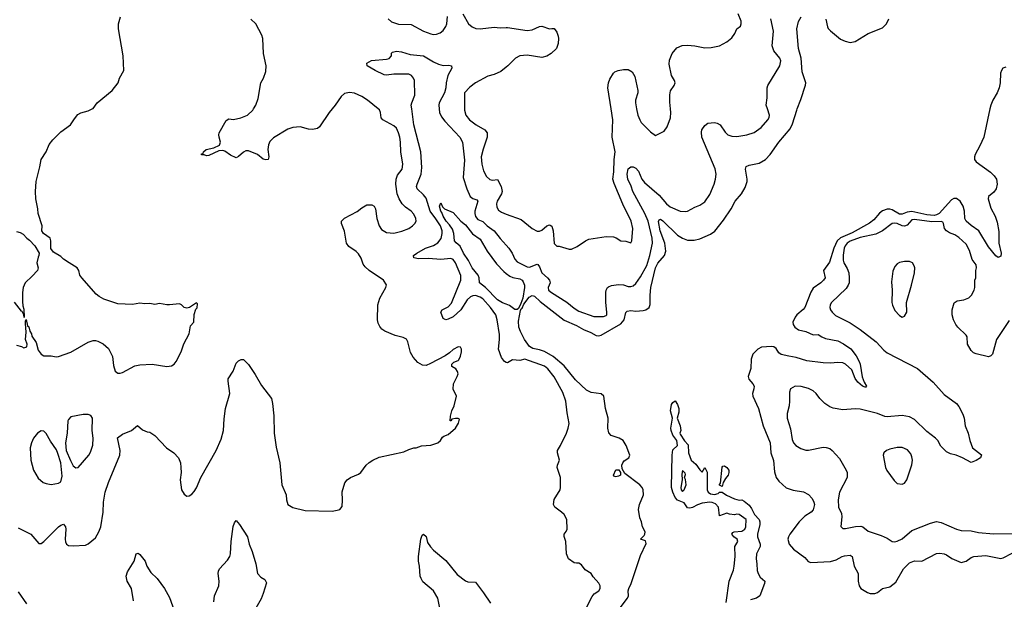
# Model space of a CAD drawing. Header units: inches. Extents: x 1771504 to 1971212, y 471788 to 643615.
# Tile 565 of 587: x 1916055 to 1924039, y 566022 to 570723. Entities that reach past the tile are written whole.
import ezdxf

# ---------------------------------------------------------------- set-up
doc = ezdxf.new("R2010")
doc.units = ezdxf.units.IN
doc.header["$MEASUREMENT"] = 0
for name, color, linetype in [('B9516', 7, 'Continuous'), ('B9517', 7, 'Continuous'), ('B9526', 7, 'Continuous'), ('B9527', 7, 'Continuous')]:
    doc.layers.add(name, color=color, linetype=linetype)

msp = doc.modelspace()

# ---------------------------------------------------------------- linework, layer by layer
at = {"layer": 'B9516', "color": 5}
for points, elevation in [([(1916030, 568082), (1916070, 568071.3), (1916090, 568061), (1916112.7, 568070), (1916116, 568090), (1916102.7, 568130), (1916106.6, 568190), (1916101.2, 568258.8), (1916102, 568278), (1916108, 568292), (1916119.6, 568239.6), (1916130, 568231), (1916137, 568197), (1916150, 568174.8), (1916155.1, 568155.1), (1916190, 568104.7), (1916204, 568044), (1916230, 568010.5), (1916250, 567996.3), (1916310, 567997.3), (1916350, 567987.7), (1916370, 567990.7), (1916470, 568027.3), (1916610, 568107.3), (1916650, 568120.7), (1916670, 568120.7), (1916690, 568116), (1916733.2, 568093.2), (1916774.9, 568054.9), (1916807.3, 567990), (1916817.3, 567917.3), (1916830, 567872), (1916850, 567856), (1916870, 567854.8), (1916890, 567862), (1916990, 567914.4), (1917030, 567924.4), (1917130.4, 567930.4), (1917249.1, 567910.9), (1917285.6, 567914.4), (1917308.7, 567930), (1917324, 567950), (1917364, 568030), (1917385.6, 568094.4), (1917430, 568174), (1917440.4, 568239.6), (1917466, 568270), (1917469.1, 568330.9), (1917484, 568376), (1917493.2, 568386.8), (1917498, 568418), (1917490, 568426), (1917430.9, 568389.1), (1917410, 568382), (1917390, 568388), (1917368, 568410), (1917350, 568419), (1917270, 568409.2), (1917249.3, 568409.3), (1917190, 568421.2), (1917150, 568414), (1917110, 568422), (1917070, 568419.3), (1917030, 568425.2), (1916970, 568413.2), (1916850, 568419), (1916736.6, 568456.6), (1916698.9, 568478.9), (1916676.2, 568496.2), (1916559, 568630), (1916544, 568650), (1916534, 568690), (1916522, 568710), (1916455.3, 568750), (1916410, 568782), (1916390, 568802), (1916330, 568838), (1916307.3, 568867.3), (1916308, 568930), (1916302, 568950), (1916248, 568990), (1916235.3, 569010), (1916237.2, 569050), (1916206, 569150), (1916202.7, 569190), (1916186.6, 569270), (1916182.9, 569330), (1916188.1, 569411.9), (1916219.3, 569530), (1916229.3, 569589.3), (1916269.2, 569650), (1916293.2, 569710), (1916325.2, 569750), (1916390, 569814.8), (1916467, 569870), (1916499.7, 569920.3), (1916527.1, 569952.9), (1916551.4, 569968.6), (1916610, 569983), (1916642.4, 570000)], 380), ([(1916042.4, 566602.4), (1916145.5, 566550), (1916210, 566473.4), (1916230, 566475.5), (1916250, 566490.4), (1916369.9, 566610.1), (1916390, 566623.7), (1916410, 566630.3), (1916426.4, 566610), (1916430.2, 566590.2), (1916424.6, 566510), (1916427.2, 566487.2), (1916434.8, 566470), (1916450, 566459.1), (1916490, 566456.3), (1916590, 566460.7), (1916610, 566470.8), (1916670, 566521), (1916697.2, 566570), (1916713.2, 566610), (1916732.4, 566727.6), (1916736.2, 566810), (1916749.1, 566890.9), (1916776.4, 566970), (1916866.2, 567190), (1916869.7, 567230), (1916849.6, 567330.4), (1916890, 567362), (1916962, 567390), (1917009.3, 567430.7), (1917050, 567397.3), (1917090, 567379.1), (1917110, 567376.3), (1917150.4, 567350.4), (1917246, 567250), (1917304.7, 567210), (1917342.8, 567170), (1917358, 567130), (1917363, 567090), (1917363.8, 567050), (1917356.4, 566990), (1917368.2, 566910), (1917390, 566874.8), (1917410, 566858.8), (1917430, 566861), (1917450, 566876), (1917470, 566896), (1917490, 566926), (1917525.1, 567010), (1917649.6, 567230), (1917690, 567321), (1917707.8, 567390), (1917713, 567487), (1917724.2, 567570), (1917759.6, 567690), (1917744.5, 567790), (1917747, 567810), (1917787.4, 567872.6), (1917810, 567936.3), (1917830, 567956.3), (1917850, 567966.8), (1917870, 567966), (1917910, 567926.8), (1917965.1, 567845.1), (1918016.1, 567756.1), (1918096.9, 567650), (1918105.3, 567610), (1918114.7, 567510), (1918119.6, 567370), (1918135.3, 567255.3), (1918164.9, 567130), (1918180.7, 566950), (1918214.8, 566870), (1918218.8, 566830), (1918230, 566792), (1918270, 566766.8), (1918370, 566742), (1918590, 566737.3), (1918630, 566744), (1918650, 566751.3), (1918670, 566774), (1918674, 566826), (1918670, 566894), (1918692.9, 566967.1), (1918710, 566991.3), (1918738, 567010), (1918803.2, 567036.8), (1918822, 567050), (1918864, 567110), (1918890, 567131), (1918918, 567150), (1918970, 567174.8), (1919170, 567218), (1919210, 567238), (1919250, 567251.3), (1919270, 567251.3), (1919314.6, 567265.4), (1919390, 567271), (1919446, 567290), (1919468, 567310), (1919483.1, 567336.9), (1919494.6, 567345.4), (1919530, 567358), (1919590, 567411.3), (1919614, 567450), (1919622, 567482), (1919610, 567488), (1919590, 567488), (1919558, 567482), (1919551, 567469), (1919546, 567470), (1919548.7, 567508.7), (1919559, 567550), (1919577.2, 567590), (1919598, 567670), (1919570, 567726), (1919572.7, 567770), (1919603.7, 567830), (1919609.3, 567850), (1919606, 567870), (1919592.5, 567892.5), (1919558, 567910), (1919558, 567930), (1919574.6, 567945.4), (1919610, 567958), (1919616, 567964), (1919630, 567994), (1919639, 568030), (1919639, 568050), (1919630, 568068), (1919610, 568068.7), (1919570, 568048.7), (1919539.8, 568020.2), (1919504, 567996), (1919386.8, 567933.2), (1919350, 567918.9), (1919321.5, 567921.5), (1919283.8, 567943.8), (1919245, 567985), (1919223.9, 568023.9), (1919202.7, 568110), (1919191.5, 568131.5), (1919165.4, 568145.4), (1919100.4, 568160.4), (1919016.9, 568196.9), (1918993, 568213), (1918975.4, 568235.4), (1918962.2, 568262.3), (1918955.4, 568290), (1918958.4, 568410), (1918974.9, 568465.1), (1919025.2, 568550), (1919028.7, 568571.3), (1919006, 568610), (1918889.8, 568689.8), (1918857.3, 568717.3), (1918840.7, 568740.7), (1918823.1, 568790), (1918803.1, 568823.1), (1918783.5, 568843.5), (1918723.5, 568883.5), (1918705.6, 568910), (1918687.7, 569007.7), (1918663.7, 569070), (1918666, 569090), (1918690, 569114.4), (1918792.1, 569167.9), (1918830, 569197.1), (1918870, 569220.5), (1918910, 569222), (1918930.4, 569210.3), (1918940.5, 569190), (1918950.4, 569110), (1918970, 569050.8), (1918990, 569021.6), (1919030, 568997.6), (1919090, 568992.2), (1919153.4, 569006.6), (1919209.6, 569030.4), (1919241.2, 569050), (1919259.3, 569070), (1919269.3, 569090), (1919267, 569110), (1919250, 569145.2), (1919229.3, 569170), (1919183.5, 569203.5), (1919157, 569230), (1919131.8, 569270), (1919117, 569310), (1919105.1, 569390), (1919107.3, 569430), (1919118.6, 569461.4), (1919157, 569510), (1919161.6, 569550), (1919145.1, 569650), (1919143.7, 569730), (1919138, 569770), (1919126.6, 569806.6), (1919110, 569842), (1919090, 569862), (1918999, 569910), (1918987.6, 569927.6), (1918980.9, 569970), (1918972, 569992), (1918962.2, 570000)], 360), ([(1918589.9, 570000), (1918565.3, 569970), (1918485, 569855.1), (1918470, 569840.5), (1918430, 569832.3), (1918396, 569836), (1918330, 569854), (1918271.3, 569850), (1918230, 569835.8), (1918113.8, 569766.2), (1918084.9, 569735.1), (1918072.3, 569707.7), (1918068.2, 569670), (1918074.9, 569610), (1918070, 569589), (1918050, 569585.2), (1918030, 569593.2), (1917984, 569630), (1917910, 569659.3), (1917890, 569659.3), (1917870.5, 569649.5), (1917830, 569613.2), (1917810, 569604), (1917764.7, 569624.7), (1917717.5, 569657.5), (1917702, 569662), (1917670, 569659), (1917590, 569622), (1917570, 569618), (1917550, 569626), (1917530, 569626), (1917530, 569634), (1917542, 569638), (1917546, 569650), (1917568, 569670), (1917630, 569684.7), (1917675.5, 569704.5), (1917682.7, 569730), (1917671.8, 569770), (1917669.6, 569790), (1917673.4, 569806.6), (1917730, 569906), (1917750, 569918.8), (1917790, 569913), (1917847.1, 569927.1), (1917901.2, 569950), (1917946, 569990), (1917951.9, 570000)], 360), ([(1920000, 567943.7), (1919986.6, 567950), (1919963.3, 567983.3), (1919938.5, 568050), (1919946, 568130), (1919945, 568170), (1919927.7, 568290), (1919915, 568330), (1919873.8, 568390), (1919810, 568458.2), (1919790, 568473.4), (1919750, 568485.6), (1919730, 568483.2), (1919710, 568474.4), (1919684.4, 568450), (1919631.8, 568370), (1919570, 568314), (1919530, 568293.5), (1919510, 568289.7), (1919490, 568299.5), (1919469.8, 568350.2), (1919482, 568370), (1919530, 568394.9), (1919555.3, 568424.7), (1919631.1, 568610), (1919632.4, 568647.6), (1919590, 568750.9), (1919570, 568777.8), (1919550, 568787.1), (1919470, 568779.1), (1919370, 568785.4), (1919290, 568782.4), (1919252, 568792), (1919249.3, 568810), (1919276.3, 568830), (1919347.1, 568870), (1919410, 568891.3), (1919446.4, 568913.6), (1919472.2, 568947.8), (1919482.1, 568990), (1919480.3, 569010), (1919466.9, 569050), (1919430, 569109), (1919382.3, 569170), (1919350, 569274.2), (1919330, 569301.9), (1919278.9, 569350), (1919274, 569370), (1919277, 569390), (1919310.4, 569469.6), (1919316.9, 569523.1), (1919308.7, 569650), (1919249.9, 569870.1), (1919234.2, 570000)], 340), ([(1919457.3, 570000), (1919460.2, 569970), (1919476.3, 569936.3), (1919501.3, 569901.3), (1919625, 569770), (1919646, 569730), (1919663, 569583), (1919650, 569442.8), (1919680.8, 569350), (1919708.2, 569290), (1919730, 569273.4), (1919760.8, 569260.8), (1919768.9, 569250), (1919746.9, 569170), (1919744.6, 569150), (1919750, 569128), (1919770, 569103.8), (1919810, 569086.3), (1919846.7, 569050), (1919903.2, 569010), (1919950, 568948.9), (1920000, 568894.1)], 340), ([(1919662.9, 570000), (1919662.8, 569990), (1919671.5, 569950), (1919703.1, 569910), (1919757, 569870), (1919827.4, 569830), (1919844.6, 569804.6), (1919846, 569770), (1919812.8, 569672.8), (1919798.2, 569610), (1919803.2, 569550), (1919817, 569497), (1919840.3, 569450), (1919867.6, 569427.6), (1919890, 569422.3), (1919930, 569428.2), (1919960.3, 569370), (1919968.2, 569330), (1919962.9, 569310), (1919927.3, 569250), (1919920.2, 569230), (1919923.5, 569203.5), (1919938.2, 569178.2), (1919961.7, 569161.7), (1920000, 569147.1)], 360), ([(1920000, 568415.8), (1919970, 568426.7), (1919930.6, 568450), (1919831.8, 568551.8), (1919784.5, 568590), (1919780.6, 568630), (1919773.7, 568650), (1919723.4, 568710), (1919695.5, 568770), (1919654.7, 568830), (1919626.6, 568886.6), (1919593.3, 568913.3), (1919581, 568930), (1919575.9, 568990), (1919564.3, 569024.3), (1919540, 569060), (1919512.5, 569090), (1919488.8, 569130), (1919479.4, 569159.4), (1919469.8, 569170), (1919459.3, 569210), (1919470, 569238), (1919484.9, 569204.9), (1919501, 569190), (1919570, 569158), (1919633.4, 569090), (1919670, 569058.6), (1919726.3, 568986.3), (1919790, 568944.2), (1919844.9, 568844.9), (1919922.3, 568742.3), (1919980.4, 568680.4), (1920000, 568665.1)], 320), ([(1916030, 569006), (1916058, 568998), (1916083.6, 568983.6), (1916112, 568950), (1916134.4, 568934.4), (1916178, 568890), (1916212, 568830), (1916211.6, 568811.6), (1916204, 568796), (1916194.8, 568750), (1916206, 568710), (1916198.8, 568690), (1916156.7, 568643.3), (1916098.8, 568590), (1916083, 568550), (1916078, 568510), (1916078, 568438), (1916081.6, 568401.6), (1916090, 568374), (1916092, 568308), (1916089, 568329), (1916076.4, 568356.4), (1916070, 568358), (1916012.7, 568432.7)], 380), ([(1917630, 566001), (1917635.6, 566050), (1917669.6, 566130), (1917673, 566170), (1917665.6, 566230), (1917667.3, 566250), (1917676.2, 566270), (1917740.1, 566339.9), (1917758.9, 566370), (1917765.4, 566390), (1917769.7, 566490), (1917787.6, 566612.4), (1917797, 566643), (1917810, 566661), (1917838.4, 566630), (1917901.6, 566530), (1917916.5, 566470), (1917940.3, 566410), (1917970.5, 566310), (1917983.8, 566230), (1918010, 566200.7), (1918043.5, 566183.5), (1918055.2, 566155.2), (1918030, 566069), (1918013, 566027), (1917970.5, 565950)], 340), ([(1919478, 565870), (1919447, 566030), (1919409.7, 566089.7), (1919324.9, 566164.9), (1919309.4, 566190), (1919303.7, 566210), (1919298, 566290), (1919289.3, 566330), (1919289.4, 566369.4), (1919307.8, 566510), (1919318.6, 566541.4), (1919330, 566551), (1919350, 566530.7), (1919362.9, 566482.9), (1919386.3, 566446.3), (1919410, 566420.7), (1919510, 566336.3), (1919602, 566222), (1919670, 566172.2), (1919690, 566164.4), (1919750, 566160.7), (1919815.6, 566075.6), (1919874, 565990)], 340), ([(1916978.7, 566010), (1916960.7, 566110), (1916926.3, 566170), (1916918.9, 566210), (1916930, 566244), (1916984.2, 566330), (1916999, 566390), (1917015.2, 566395.2), (1917030, 566384.7), (1917072.4, 566332.4), (1917086.8, 566290), (1917118.8, 566238.8), (1917170.4, 566190), (1917230.4, 566110), (1917270, 566036), (1917308.4, 565930)], 340), ([(1916042.4, 566082.4), (1916110, 565984.9)], 340)]:
    msp.add_lwpolyline(points, dxfattribs=dict(at, elevation=elevation))
at = {"layer": 'B9516', "color": 5, "elevation": 380}
for points in [[(1916610, 567522), (1916570, 567521.2), (1916470, 567500.9), (1916450, 567481.2), (1916446, 567470), (1916441.3, 567370), (1916426, 567290), (1916433.4, 567230), (1916467, 567147), (1916490, 567105.5), (1916510, 567087.7), (1916530, 567090.6), (1916615.1, 567190), (1916630, 567216), (1916648.1, 567271.9), (1916652.2, 567327.7), (1916642.6, 567390), (1916645.2, 567490), (1916633.2, 567513.2)], [(1916230, 567389.3), (1916198.8, 567370), (1916167.7, 567330), (1916150.5, 567290), (1916140.7, 567250), (1916144.9, 567150), (1916166.8, 567070), (1916203.9, 567003.9), (1916246, 566970), (1916270, 566960.5), (1916310, 566953.4), (1916370, 566963), (1916390, 566974), (1916398.7, 567021.3), (1916387.6, 567130), (1916365.9, 567205.9), (1916353.2, 567233.2), (1916304.2, 567304.2), (1916270, 567366), (1916250, 567386)]]:
    msp.add_lwpolyline(points, close=True, dxfattribs=at)
at = {"layer": 'B9517', "color": 5}
for points, elevation in [([(1919647.8, 570770), (1919694.6, 570690), (1919725, 570665), (1919752.8, 570652.8), (1919790, 570648.4), (1919902, 570662), (1919950, 570657.3), (1920000, 570660.1)], 360), ([(1916642.4, 570000), (1916650, 570004), (1916684, 570050), (1916804, 570150), (1916853.2, 570210), (1916865.2, 570250), (1916899.3, 570310), (1916895.1, 570430), (1916857.2, 570650), (1916857.2, 570690), (1916873.4, 570746.6)], 380), ([(1917951.9, 570000), (1917969.4, 570030), (1917990, 570084.7), (1918009.5, 570210), (1918032.7, 570250), (1918050, 570302), (1918054.5, 570350), (1918033.3, 570450), (1918025.7, 570570), (1918017.8, 570597.8), (1917969.4, 570690), (1917930, 570726.6)], 360), ([(1919042, 570730), (1919070, 570706), (1919127.7, 570687.7), (1919230, 570683.2), (1919330, 570630.3), (1919390, 570608.2), (1919410, 570603.8), (1919434.9, 570605.1), (1919464.2, 570615.8), (1919490, 570636.3), (1919510, 570667.3), (1919517.7, 570690), (1919525, 570750)], 360), ([(1919234.2, 570000), (1919230.7, 570029.3), (1919234.2, 570050), (1919260.5, 570110), (1919255.6, 570230), (1919247.4, 570250), (1919231.1, 570270), (1919210, 570280.3), (1919090, 570280.3), (1919030, 570273), (1919010, 570275.6), (1918939, 570310), (1918874, 570350), (1918869.3, 570370.7), (1918907, 570393), (1919030, 570401.6), (1919050, 570408), (1919069.2, 570430), (1919069.3, 570450.7), (1919079, 570461), (1919110, 570467.3), (1919150, 570463.1), (1919221.1, 570441.1), (1919330, 570431), (1919410, 570381.1), (1919450, 570362.4), (1919490, 570351.5), (1919533.7, 570353.7), (1919556, 570350), (1919560.5, 570330), (1919526, 570270), (1919513.8, 570210), (1919511, 570170), (1919499.3, 570130), (1919456.8, 570050), (1919454.3, 570030), (1919457.3, 570000)], 340), ([(1920000, 570339.2), (1919956, 570304), (1919902.4, 570277.6), (1919850, 570266), (1919750, 570209.8), (1919703.9, 570176.1), (1919663.2, 570130), (1919662.9, 570000)], 360), ([(1918962.2, 570000), (1918876, 570070), (1918830, 570099.5), (1918770, 570126.6), (1918730, 570132.3), (1918690, 570123.7), (1918661.1, 570098.9), (1918614.4, 570030), (1918589.9, 570000)], 360)]:
    msp.add_lwpolyline(points, dxfattribs=dict(at, elevation=elevation))
at = {"layer": 'B9526', "color": 5}
for points, elevation in [([(1920000, 568894.1), (1920022, 568870), (1920048, 568830), (1920070, 568780.4), (1920090, 568759.6), (1920170, 568719), (1920190, 568717.1), (1920250, 568740.3), (1920256.3, 568736.3), (1920270, 568718), (1920290.2, 568670.2), (1920335.8, 568630), (1920351.8, 568610), (1920355.3, 568590), (1920339.5, 568550), (1920342.6, 568530), (1920366.4, 568510), (1920492.3, 568432.3), (1920550, 568383.6), (1920590, 568359.6), (1920710, 568314.9), (1920790, 568317), (1920810, 568324.4), (1920815.1, 568330), (1920817.2, 568350), (1920808.1, 568430), (1920809, 568510), (1920811.1, 568530), (1920822, 568550), (1920830, 568557.4), (1920853.9, 568566.1), (1920910, 568575.6), (1920950, 568572.9), (1920990, 568558.7), (1921010, 568558), (1921030, 568565.7), (1921050, 568582.6), (1921090, 568638), (1921139.4, 568730), (1921165.7, 568810), (1921186.7, 568910), (1921184.2, 568950), (1921151.7, 569090), (1921125.1, 569150), (1921027.2, 569330), (1921013.6, 569373.6), (1920985.6, 569430), (1920981.4, 569470), (1920990, 569513.4), (1921010, 569530.2), (1921030, 569530.2), (1921050, 569519.6), (1921073.4, 569493.4), (1921101, 569430), (1921122, 569402), (1921239.1, 569299.1), (1921299.7, 569230), (1921330, 569204.7), (1921410, 569171.2), (1921450, 569166.7), (1921470, 569170.3), (1921530, 569203.1), (1921570, 569219.1), (1921610, 569245.5), (1921650, 569304), (1921686.3, 569390), (1921698.3, 569430), (1921702.6, 569470), (1921694.1, 569514.1), (1921586.4, 569770), (1921582.7, 569810), (1921587.4, 569830), (1921610, 569865.5), (1921635.6, 569884.4), (1921690, 569890.3), (1921710, 569884.2), (1921734, 569870), (1921776.4, 569810), (1921798, 569790), (1921830, 569777.4), (1921870, 569776), (1921950, 569789), (1922010, 569809.1), (1922066.9, 569850), (1922122, 569910), (1922132.8, 569930), (1922135.4, 569950), (1922117.8, 570000)], 340), ([(1920000, 569147.1), (1920121.2, 569101.2), (1920210, 569030.4), (1920250, 569008.4), (1920270, 569006.7), (1920290, 569017), (1920330, 569051.8), (1920350, 569059.5), (1920356.7, 569056.7), (1920370, 569047.7), (1920382, 569010), (1920390, 568907.3), (1920410, 568884.9), (1920430, 568884.9), (1920510, 568860.7), (1920530, 568860.7), (1920575.9, 568884.1), (1920642, 568930), (1920670, 568942.8), (1920810, 568964), (1920870, 568960.7), (1920892.8, 568952.8), (1920930, 568930.7), (1920970, 568926.8), (1921010, 568912), (1921019, 568930), (1921027, 569030), (1921014.7, 569090), (1920946.6, 569226.6), (1920875.5, 569395.5), (1920865, 569430), (1920873.7, 569490), (1920875.9, 569590), (1920882.6, 569650), (1920858, 569770), (1920864.2, 569910), (1920850.3, 570000)], 360), ([(1920908.5, 565930), (1920984.2, 566030), (1920991.7, 566050), (1920989.8, 566090), (1920993.5, 566110), (1921013.6, 566150), (1921090, 566376), (1921134.5, 566474.5), (1921130, 566495.3), (1921089.2, 566510), (1921119.5, 566540.5), (1921125.2, 566550), (1921126.6, 566570), (1921106, 566610), (1921096.9, 566650), (1921082.8, 566682.8), (1921073.5, 566750), (1921079.8, 566790), (1921114.5, 566870), (1921112, 566910), (1921103.7, 566930), (1921084.1, 566950), (1920962.6, 567042.6), (1920940.1, 567080.1), (1920937.4, 567110), (1920944.5, 567130), (1920955.8, 567144.2), (1920995.8, 567170), (1921001.3, 567190), (1920974, 567270), (1920947.6, 567310), (1920916.3, 567330), (1920851.6, 567351.6), (1920832.4, 567372.4), (1920824.8, 567410), (1920826.9, 567490), (1920804.4, 567570), (1920790.6, 567670.6), (1920770, 567688.2), (1920690, 567698), (1920650, 567719.4), (1920561.2, 567801.2), (1920470, 567914.9), (1920379.6, 567990), (1920310, 568032.5), (1920270, 568046.6), (1920216.9, 568056.9), (1920190, 568072.9), (1920149.1, 568130), (1920115.1, 568195.1), (1920102.7, 568230), (1920101.2, 568278.8), (1920115.4, 568364.6), (1920122, 568378), (1920130, 568383), (1920143.1, 568416.9), (1920186.7, 568473.3), (1920210, 568486), (1920230, 568481.6), (1920276.3, 568436.3), (1920470, 568286.3), (1920570, 568243.3), (1920626.5, 568210), (1920685.8, 568185.8), (1920730, 568160.8), (1920750, 568159.5), (1920770, 568165.1), (1920930, 568257), (1920956.2, 568290), (1920970.5, 568349.5), (1920981.6, 568358.4), (1921010, 568363.3), (1921050, 568359.5), (1921110, 568364.1), (1921133.6, 568370), (1921159.8, 568390), (1921166.6, 568413.4), (1921166.8, 568490), (1921173.7, 568550), (1921211.2, 568710), (1921230.8, 568749.2), (1921285, 568810), (1921293.7, 568846.3), (1921285.2, 568910), (1921248.1, 569011.9), (1921234.2, 569085.8), (1921240.3, 569099.7), (1921250, 569105.7), (1921270, 569091.3), (1921390, 568976.3), (1921430, 568950.2), (1921470, 568935.6), (1921525.3, 568934.7), (1921570, 568945.4), (1921657.4, 568982.6), (1921691.6, 569008.4), (1921762.5, 569097.5), (1921824.6, 569190), (1921855.5, 569250), (1921907.1, 569310), (1921938, 569362), (1921954.2, 569410), (1921954.6, 569430), (1921939.8, 569510), (1921946.9, 569533.1), (1921970, 569544), (1922050, 569559.1), (1922101.3, 569590), (1922141.3, 569630), (1922209.6, 569730), (1922302.6, 569837.4), (1922322.6, 569877.4), (1922355.8, 569990), (1922359.9, 570000)], 320), ([(1921056.9, 570000), (1921066.3, 569950), (1921082.6, 569910), (1921095.8, 569890), (1921170, 569812.7), (1921210, 569784.7), (1921280.2, 569819.8), (1921306.3, 569853.7), (1921331.7, 569928.3), (1921334.5, 569970), (1921331.3, 570000)], 360), ([(1923922.5, 570000), (1923872.1, 569770), (1923840.9, 569699.1), (1923802.8, 569630), (1923797.8, 569610), (1923798.3, 569590), (1923810.3, 569570), (1923926.8, 569486.9), (1923957.7, 569457.7), (1923975.4, 569430), (1923981.1, 569390), (1923972.8, 569350), (1923954.9, 569325.1), (1923910.3, 569290), (1923907.1, 569270), (1923930, 569193.4), (1923965.3, 569130), (1923981.6, 569081.6), (1923994.4, 569005.6), (1923995.9, 568910), (1924013.8, 568830), (1924010, 568804), (1923990, 568794.5), (1923970, 568807.8), (1923910, 568879.8), (1923831.2, 569011.2), (1923770, 569053.6), (1923729.8, 569090), (1923717.8, 569110), (1923716.2, 569170), (1923704.1, 569210), (1923681.8, 569250), (1923652.2, 569272.2), (1923630, 569273.3), (1923610, 569263.2), (1923510, 569151.3), (1923490, 569139.3), (1923470, 569134.3), (1923410, 569139.5), (1923290, 569167.1), (1923250, 569162.5), (1923210, 569144.7), (1923190, 569145.2), (1923130, 569181.7), (1923110, 569187.2), (1923090, 569187), (1923050, 569172.2), (1923027, 569153), (1922979.8, 569100.2), (1922946.9, 569073.1), (1922804.6, 568995.4), (1922710, 568954.6), (1922682.6, 568930), (1922657.6, 568870), (1922622.6, 568757.4), (1922571.8, 568690), (1922586.8, 568630), (1922573.4, 568610), (1922550.7, 568589.3), (1922490, 568546.5), (1922470, 568512.8), (1922420.7, 568390), (1922407.7, 568372.3), (1922356.8, 568330), (1922342.4, 568310), (1922324.7, 568270), (1922326.5, 568250), (1922340.2, 568230), (1922370, 568207.7), (1922430, 568194), (1922490, 568165.8), (1922530, 568169.2), (1922558.9, 568150), (1922590, 568136.8), (1922690, 568118.2), (1922735.4, 568095.4), (1922793.3, 568053.3), (1922837.2, 567997.2), (1922861.5, 567950), (1922869.3, 567930), (1922885.9, 567825.9), (1922902.4, 567782.4), (1922920.7, 567750), (1922916.1, 567743.9), (1922910, 567742), (1922890, 567749.7), (1922850, 567782.6), (1922830, 567813.3), (1922802.1, 567882.1), (1922750, 567929.8), (1922730, 567940.6), (1922690, 567944), (1922630, 567937.4), (1922570, 567939.1), (1922437.1, 567957), (1922350, 567984.2), (1922292.7, 567992.7), (1922230, 568008.5), (1922210, 568022), (1922190, 568057.5), (1922170, 568069.3), (1922150, 568071.6), (1922070, 568065.7), (1922039.6, 568050), (1922000.8, 568010), (1921986.5, 567970), (1921984.8, 567895.2), (1921961.7, 567830), (1921967.1, 567807.1), (1922001.1, 567770), (1922010.2, 567750.2), (1922009.3, 567730), (1921997.4, 567690), (1921999.5, 567670), (1922044.6, 567570), (1922082.6, 567430), (1922141.6, 567290), (1922146.8, 567210), (1922167.5, 567147.5), (1922176.7, 567056.7), (1922187.8, 567010), (1922210, 566980.4), (1922270, 566926.4), (1922326.7, 566906.7), (1922410, 566893.1), (1922450, 566871.8), (1922480.4, 566840.4), (1922495.6, 566810), (1922499.7, 566790), (1922490, 566748), (1922472, 566730), (1922422.8, 566697.2), (1922375.3, 566650), (1922299.3, 566550), (1922288.6, 566530), (1922285, 566510), (1922295.8, 566470), (1922330, 566428.1), (1922422.2, 566362.2), (1922449, 566329), (1922470, 566320.9), (1922630, 566327.7), (1922676.7, 566343.3), (1922723.6, 566370), (1922744.1, 566375.9), (1922790, 566379.1), (1922806.4, 566370), (1922821.5, 566290), (1922854.3, 566230), (1922853.4, 566170), (1922861.6, 566130), (1922875.3, 566110), (1922930, 566076.1), (1922950, 566068.8), (1922990, 566068.7), (1923010, 566077.2), (1923050, 566108.9), (1923110, 566124.2), (1923158.2, 566161.8), (1923220.7, 566270), (1923270, 566317.1), (1923310, 566334.4), (1923370, 566330.4), (1923490, 566392.6), (1923516.5, 566396.5), (1923550.3, 566390.3), (1923570, 566382.4), (1923613.6, 566353.6), (1923690, 566320.7), (1923730, 566330.2), (1923770, 566361.5), (1923790.9, 566369.1), (1923890, 566378.5), (1924010, 566353.5), (1924030, 566358.3), (1924103.1, 566396.9)], 320), ([(1924077.7, 568282.3), (1923976.3, 568130), (1923942.8, 568010), (1923930, 567997.2), (1923910, 567989.6), (1923810, 568011.8), (1923790, 568021.6), (1923770, 568039.5), (1923741.6, 568090), (1923736.9, 568150), (1923730, 568165.2), (1923661.3, 568230), (1923646.6, 568250), (1923628.2, 568290), (1923616.2, 568330), (1923615.1, 568370), (1923632.9, 568427.1), (1923656.5, 568443.5), (1923710, 568450.8), (1923750, 568467.3), (1923773.2, 568490), (1923794, 568530), (1923799, 568550), (1923799, 568610), (1923808.7, 568630), (1923808.7, 568690), (1923814.5, 568710), (1923810, 568734), (1923778.7, 568778.7), (1923757.7, 568850), (1923730, 568903), (1923670, 568957.6), (1923636.9, 568976.9), (1923593.7, 568993.7), (1923571.1, 569010), (1923554.7, 569030), (1923546.6, 569070), (1923540.1, 569080.1), (1923527.1, 569087.1), (1923450, 569083.7), (1923310, 569102), (1923290, 569099), (1923250, 569057.2), (1923230, 569048.9), (1923210, 569051.2), (1923170, 569070.5), (1923150, 569073.7), (1923130.8, 569070), (1923050.2, 569009.8), (1922996.3, 568983.7), (1922870, 568956.2), (1922790, 568926.2), (1922763.5, 568910), (1922747.7, 568890), (1922741.2, 568870), (1922733.1, 568813.1), (1922732.7, 568772.7), (1922739.1, 568750), (1922765.2, 568705.2), (1922777.3, 568670), (1922782, 568630), (1922780.3, 568590), (1922773.7, 568570), (1922756.2, 568543.8), (1922636.5, 568430), (1922626, 568410), (1922623.1, 568390), (1922628.9, 568370), (1922642.3, 568350), (1922670, 568324.9), (1922790, 568263.5), (1922869.6, 568209.6), (1922999.6, 568110), (1923062.7, 568042.7), (1923090, 568022), (1923335.3, 567895.2), (1923462, 567782), (1923550, 567683.1), (1923650.4, 567610), (1923670, 567585.5), (1923703, 567523), (1923713.1, 567490), (1923722.4, 567430), (1923745.5, 567370), (1923758.4, 567310), (1923781, 567250), (1923852.8, 567192.8), (1923846, 567170), (1923810, 567146.6), (1923770, 567132.3), (1923699.3, 567170), (1923649.2, 567190), (1923602, 567202), (1923570, 567218.2), (1923524.5, 567264.5), (1923498.7, 567310), (1923481.7, 567330), (1923410, 567382.8), (1923310, 567479.3), (1923270, 567502.2), (1923210, 567512.3), (1923090, 567502.4), (1923070, 567505.3), (1923010, 567528.7), (1922870, 567564.8), (1922830, 567567.4), (1922730, 567559.7), (1922650, 567573), (1922623.3, 567583.3), (1922583.6, 567610), (1922544.2, 567650), (1922514, 567690), (1922490, 567711.5), (1922450, 567731.2), (1922393, 567747), (1922342, 567750), (1922304.9, 567730), (1922297.1, 567702.9), (1922297.8, 567630), (1922293.4, 567590), (1922278.9, 567530), (1922279.5, 567490), (1922305.2, 567405.2), (1922317.5, 567317.5), (1922330, 567290.4), (1922348.7, 567268.7), (1922390, 567244), (1922430, 567231.6), (1922450, 567231.5), (1922570, 567255.2), (1922593.7, 567253.7), (1922624.2, 567244.2), (1922643.8, 567230), (1922703, 567163), (1922758, 567070), (1922765.7, 567050), (1922764.2, 567010), (1922702.4, 566890), (1922692.4, 566830), (1922694.9, 566770), (1922717.8, 566717.7), (1922722.6, 566690), (1922713.7, 566613.7), (1922730, 566597.3), (1922750, 566594.9), (1922833.5, 566613.5), (1922875.4, 566615.4), (1922890.8, 566610), (1922934.9, 566574.9), (1923040.5, 566540.5), (1923090, 566517.4), (1923130, 566491.7), (1923150, 566488.1), (1923170, 566492.7), (1923210, 566513.6), (1923290, 566578.8), (1923440.5, 566639.5), (1923490, 566652.6), (1923526.1, 566646.1), (1923650, 566591.7), (1923690, 566580.9), (1923770, 566576.9), (1923830, 566564.7), (1923950, 566553.4), (1924103.6, 566556.4)], 340), ([(1920000, 568665.1), (1920030, 568641.8), (1920052.6, 568632.6), (1920110, 568621.8), (1920129.3, 568609.3), (1920137.8, 568597.8), (1920147.7, 568570), (1920148.6, 568550), (1920135.3, 568464.7), (1920120, 568420), (1920099.6, 568380.4), (1920090, 568372), (1920070, 568373.7), (1920026.2, 568406.2), (1920000, 568415.8)], 320), ([(1920609.3, 565870), (1920696.3, 566043.7), (1920714.5, 566065.5), (1920750, 566090.8), (1920760.7, 566110), (1920760.9, 566130), (1920752.3, 566152.3), (1920704.5, 566204.5), (1920689, 566230), (1920641.2, 566261.2), (1920610, 566302), (1920590, 566315.3), (1920570, 566314), (1920550, 566319), (1920504, 566350), (1920489, 566390), (1920483.7, 566490), (1920469.1, 566530.9), (1920469, 566550), (1920487.3, 566572.7), (1920494, 566590), (1920492.3, 566670), (1920469, 566710), (1920449, 566730), (1920393.2, 566770), (1920382.7, 566790), (1920389.6, 566830.4), (1920437.2, 566910), (1920441.2, 566930), (1920439.3, 567010), (1920414.5, 567090), (1920417, 567110), (1920431.6, 567150), (1920416.2, 567210), (1920417, 567230), (1920441.6, 567270), (1920488.2, 567370), (1920503.5, 567410), (1920510.9, 567449.1), (1920493.8, 567533.8), (1920484.2, 567630), (1920458.5, 567698.5), (1920390, 567826.3), (1920337.6, 567890), (1920310, 567912.2), (1920150, 567968.5), (1920110, 567959.4), (1920050, 567964.3), (1920010, 567938.9), (1920000, 567943.7)], 340), ([(1921783, 565997), (1921807.1, 566170), (1921842.5, 566257.5), (1921849.1, 566290), (1921858, 566370), (1921855.1, 566450), (1921879.6, 566490), (1921873.3, 566510), (1921846, 566530), (1921829.5, 566550.5), (1921836.5, 566563.5), (1921848, 566570), (1921910, 566575.2), (1921935.8, 566590), (1921943.5, 566610), (1921946, 566670), (1921889.4, 566709.4), (1921870, 566713), (1921850, 566707.3), (1921811.8, 566711.8), (1921790, 566720.7), (1921730, 566699), (1921720.6, 566770), (1921697, 566797), (1921670, 566807), (1921650, 566809.9), (1921590, 566802), (1921550, 566788.2), (1921510, 566765.3), (1921490, 566759.9), (1921470, 566764.9), (1921443.9, 566803.9), (1921390, 566825.4), (1921370, 566848.4), (1921349.9, 566890.1), (1921340.6, 566930), (1921346.1, 567190), (1921350, 567234), (1921389.3, 567270.7), (1921384.5, 567310), (1921350, 567352), (1921336.8, 567390), (1921335.3, 567410), (1921349.8, 567489.8), (1921332.8, 567550), (1921339.1, 567600.9), (1921350, 567618.8), (1921370.7, 567630.7), (1921390, 567601), (1921399.5, 567570), (1921399.6, 567540.4), (1921386.8, 567490), (1921410.7, 567429.3), (1921414.8, 567390), (1921408, 567370), (1921410, 567362), (1921446.4, 567306.4), (1921474.8, 567274.8), (1921478, 567210), (1921501, 567150), (1921538, 567118), (1921570, 567072), (1921590, 567054), (1921610, 567092), (1921630, 567054), (1921630.9, 566910), (1921637.3, 566890), (1921657.1, 566877.1), (1921690, 566873.1), (1921719, 566881), (1921730, 566891.3), (1921750, 566891.3), (1921786.1, 566866.1), (1921850, 566837.6), (1921890, 566826.4), (1921910, 566828.2), (1921930, 566818.4), (1921970, 566786.5), (1921990, 566759.6), (1922013, 566710), (1922050, 566669.2), (1922057.7, 566650), (1922057.1, 566630), (1922037.3, 566550), (1922036.6, 566530), (1922058.8, 566470), (1922058.3, 566450), (1922030.7, 566390), (1922025.6, 566350), (1922033.6, 566310), (1922035, 566255.1), (1922042.2, 566230), (1922060.5, 566200.5), (1922098.4, 566170), (1922095.6, 566150), (1922056.8, 566050), (1922030, 566031.9), (1921981.5, 566018.5)], 280)]:
    msp.add_lwpolyline(points, dxfattribs=dict(at, elevation=elevation))
for points, elevation in [([(1923270, 568761.2), (1923230, 568761.2), (1923190, 568754), (1923170, 568742), (1923150, 568722), (1923135.9, 568684.1), (1923124.1, 568595.9), (1923130.6, 568529.4), (1923126.8, 568430), (1923131.6, 568408.4), (1923150, 568364.7), (1923190, 568324.7), (1923210, 568311.3), (1923230, 568318), (1923249, 568350), (1923246, 568430), (1923287.6, 568570), (1923311.8, 568670), (1923312.3, 568710), (1923306.8, 568726.8), (1923294, 568750)], 360), ([(1923170, 567254.5), (1923110, 567240.9), (1923084.7, 567230), (1923062.8, 567210), (1923056.3, 567190), (1923075.8, 567090), (1923085.4, 567065.4), (1923144.7, 566984.7), (1923170, 566961), (1923210, 566956), (1923230, 566964.7), (1923249, 566990), (1923290, 567112), (1923294, 567150), (1923290, 567178), (1923280.9, 567200.9), (1923253.8, 567233.8), (1923210, 567252)], 360), ([(1921750, 566938), (1921730, 566948), (1921730, 566952), (1921737.2, 566962.8), (1921750, 567094), (1921758, 567102), (1921770, 567104.7), (1921790, 567091), (1921804.7, 567070), (1921806, 567050), (1921801, 567030), (1921778, 567002), (1921760.7, 566970)], 280), ([(1920890, 567016), (1920879, 567019), (1920870, 567028), (1920890, 567072), (1920912.4, 567072.4), (1920926.8, 567050), (1920926, 567030), (1920910, 567020.9)], 320), ([(1921430, 567066), (1921423.5, 567036.5), (1921427.3, 566990), (1921416.3, 566930), (1921418.8, 566910), (1921430, 566896), (1921444, 566910), (1921459, 566950), (1921454.6, 566994.6), (1921446, 567010), (1921453.6, 567033.6), (1921450, 567046)], 280)]:
    msp.add_lwpolyline(points, close=True, dxfattribs=dict(at, elevation=elevation))
at = {"layer": 'B9527', "color": 5}
for points, elevation in [([(1921331.3, 570000), (1921325.6, 570054.4), (1921325.6, 570114.4), (1921333.6, 570146.4), (1921362, 570190), (1921369, 570210), (1921364, 570230), (1921341.2, 570270), (1921321.5, 570361.5), (1921324.8, 570395.2), (1921345.2, 570450), (1921384.8, 570495.2), (1921427.2, 570512.8), (1921470, 570516.3), (1921530, 570510.5), (1921610, 570494.8), (1921663.1, 570496.9), (1921730, 570511), (1921790, 570544), (1921830, 570574.8), (1921853.2, 570610), (1921869, 570650), (1921899, 570670), (1921906, 570690), (1921906.6, 570710), (1921880.7, 570770)], 360), ([(1922117.8, 570000), (1922107.2, 570030), (1922115.3, 570090), (1922116.9, 570170), (1922122.6, 570190), (1922219.7, 570350), (1922226.9, 570390), (1922218.3, 570410), (1922170.9, 570470), (1922156.4, 570510), (1922168.7, 570630), (1922145, 570730)], 340), ([(1922359.9, 570000), (1922390, 570074.8), (1922428.2, 570191.8), (1922429, 570210), (1922399.7, 570299.7), (1922391.7, 570410), (1922371.5, 570490), (1922358, 570650), (1922371.3, 570708.7), (1922392.7, 570747.3)], 320), ([(1922591.8, 570728.2), (1922605.1, 570665.1), (1922611.3, 570651.3), (1922630, 570632.4), (1922710, 570564.9), (1922748.5, 570548.5), (1922790, 570539.1), (1922830, 570544.9), (1922934, 570610), (1923050, 570657.6), (1923084.2, 570690), (1923103.9, 570730)], 320), ([(1920000, 570660.1), (1920010, 570660.6), (1920170, 570634.9), (1920210, 570641.1), (1920270, 570666.7), (1920290, 570670.3), (1920350, 570648), (1920370, 570653), (1920390, 570650.7), (1920410, 570620.7), (1920420.3, 570590), (1920424.9, 570570), (1920421.6, 570530), (1920408.2, 570490), (1920365.5, 570450), (1920330, 570426.9), (1920290, 570416.3), (1920170, 570434.3), (1920110, 570429.5), (1920074.8, 570410), (1920013.4, 570350), (1920000, 570339.2)], 360), ([(1920850.3, 570000), (1920824, 570170), (1920828.8, 570210), (1920839.6, 570240.4), (1920870, 570288.5), (1920881.1, 570298.9), (1920908.6, 570311.4), (1920950, 570319.6), (1920990, 570318), (1921021.1, 570301.1), (1921043.4, 570263.4), (1921066.4, 570150), (1921066.4, 570130), (1921047.6, 570070), (1921047.6, 570050), (1921056.9, 570000)], 360), ([(1924050, 570339), (1924028.3, 570330), (1924015, 570310), (1924008.8, 570290), (1924004.6, 570210), (1923996.2, 570170), (1923980.2, 570130), (1923944.6, 570070), (1923929.2, 570030.8), (1923922.5, 570000)], 320)]:
    msp.add_lwpolyline(points, dxfattribs=dict(at, elevation=elevation))

doc.saveas('drawing.dxf')
